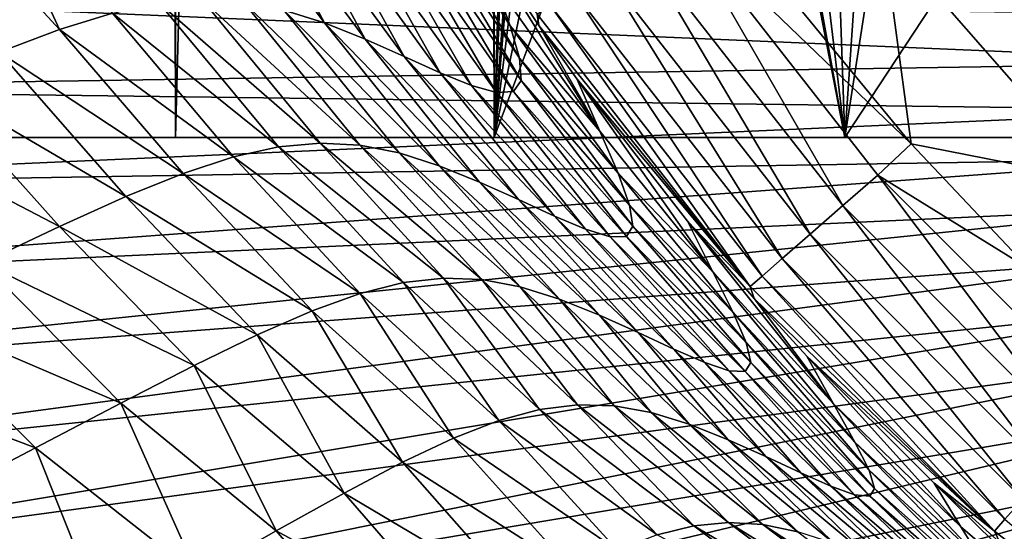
# Model space of a CAD drawing. Header units: metres. Extents: x -106 to 264, y -111 to 81.
# Tile 403 of 549: x 186.96 to 191.43, y 26.81 to 29.14. Entities that reach past the tile are written whole.
import ezdxf

# ---------------------------------------------------------------- set-up
doc = ezdxf.new("R2010")
doc.units = ezdxf.units.M
doc.layers.add('solid_20422013', color=7, linetype='CONTINUOUS')

msp = doc.modelspace()

# ---------------------------------------------------------------- linework, layer by layer
at = {"layer": 'solid_20422013'}
for points in [[(186.306625, 80.599998, -10.073905), (187.568237, 80.599998, -11.595023), (186.383133, 28.6, -10.176958)], [(187.637299, 80.599998, 11.668878), (186.374359, 80.599998, 10.165876), (186.382919, 28.6, 10.176676)], [(187.637299, 80.599998, 11.668878), (186.382919, 28.6, 10.176676), (187.667664, 28.6, 11.699088)], [(187.568237, 80.599998, -11.595023), (187.667862, 28.6, -11.699291), (186.383133, 28.6, -10.176958)], [(187.568237, 80.599998, -11.595023), (188.995987, 80.599998, -12.957083), (187.667862, 28.6, -11.699291)], [(189.061157, 80.599998, 13.012347), (187.637299, 80.599998, 11.668878), (187.667664, 28.6, 11.699088)], [(189.061157, 80.599998, 13.012347), (187.667664, 28.6, 11.699088), (189.11499, 28.6, 13.058065)], [(188.995987, 80.599998, -12.957083), (189.115143, 28.6, -13.058193), (187.667862, 28.6, -11.699291)], [(188.995987, 80.599998, -12.957083), (190.593018, 80.599998, -14.15769), (189.115143, 28.6, -13.058193)], [(189.061157, 80.599998, 13.012347), (189.11499, 28.6, 13.058065), (189.380585, 36.841465, 13.275089)], [(190.593018, 80.599998, -14.15769), (189.700378, 36.801403, -13.524714), (189.115143, 28.6, -13.058193)], [(189.11499, 28.6, 13.058065), (189.407333, 35.685215, 13.296447), (189.380585, 36.841465, 13.275089)], [(189.700378, 36.801403, -13.524714), (189.726746, 35.742134, -13.544753), (189.115143, 28.6, -13.058193)], [(189.726746, 35.742134, -13.544753), (189.869934, 34.686211, -13.652166), (189.115143, 28.6, -13.058193)], [(189.11499, 28.6, 13.058065), (189.556061, 34.529442, 13.413577), (189.407333, 35.685215, 13.296447)], [(189.869934, 34.686211, -13.652166), (190.149704, 33.607483, -13.855389), (189.115143, 28.6, -13.058193)], [(189.11499, 28.6, 13.058065), (190.706421, 28.6, 14.232347), (189.556061, 34.529442, 13.413577)], [(190.706421, 28.6, 14.232347), (189.845276, 33.354935, 13.633835), (189.556061, 34.529442, 13.413577)], [(190.149704, 33.607483, -13.855389), (190.571259, 32.499893, -14.145628), (189.115143, 28.6, -13.058193)], [(190.706421, 28.6, 14.232347), (190.281693, 32.154881, 13.948278), (189.845276, 33.354935, 13.633835)], [(190.571259, 32.499893, -14.145628), (190.706512, 28.6, -14.232408), (189.115143, 28.6, -13.058193)], [(190.571259, 32.499893, -14.145628), (191.144852, 31.421898, -14.511593), (190.706512, 28.6, -14.232408)], [(190.706421, 28.6, 14.232347), (190.870056, 30.992664, 14.340294), (190.281693, 32.154881, 13.948278)], [(191.144852, 31.421898, -14.511593), (191.881363, 30.387123, -14.936119), (190.706512, 28.6, -14.232408)], [(190.706421, 28.6, 14.232347), (192.450455, 28.6, 15.231689), (190.870056, 30.992664, 14.340294)], [(192.450455, 28.6, 15.231689), (191.620209, 29.883272, 14.791183), (190.870056, 30.992664, 14.340294)], [(191.881363, 30.387123, -14.936119), (192.450455, 28.6, -15.231689), (190.706512, 28.6, -14.232408)], [(189.187759, 29.107908, 45.907169), (188.734451, 29.810751, 46.083523), (188.681458, 30.00547, 38.723183)], [(189.118439, 29.302065, 38.631481), (189.187759, 29.107908, 45.907169), (188.681458, 30.00547, 38.723183)], [(191.620209, 29.883272, 14.791183), (191.862778, 28.403851, 30), (190.879333, 29.526339, 30)], [(187.141785, 29.090586, 119.585823), (186.532837, 29.750242, 120.375961), (186.797287, 29.833273, 117.113174)], [(187.381348, 29.164368, 116.344765), (187.141785, 29.090586, 119.585823), (186.797287, 29.833273, 117.113174)], [(188.344833, 29.120258, 96.950996), (187.818558, 29.823208, 97.544449), (188.007751, 29.75219, 92.954872)], [(188.344833, 29.120258, 96.950996), (188.159332, 29.179195, 101.271507), (187.818558, 29.823208, 97.544449)], [(189.230026, 28.959896, 52.834194), (188.76239, 29.662535, 53.088894), (188.734451, 29.810751, 46.083523)], [(189.187759, 29.107908, 45.907169), (189.230026, 28.959896, 52.834194), (188.734451, 29.810751, 46.083523)], [(187.141785, 29.090586, 119.585823), (186.868088, 28.987528, 122.631187), (186.532837, 29.750242, 120.375961)], [(188.529572, 29.046442, 92.395325), (188.007751, 29.75219, 92.954872), (188.189407, 29.674894, 88.120956)], [(188.529572, 29.046442, 92.395325), (188.344833, 29.120258, 96.950996), (188.007751, 29.75219, 92.954872)], [(188.706833, 28.967859, 87.593811), (188.189407, 29.674894, 88.120956), (188.357269, 29.60181, 83.030975)], [(188.706833, 28.967859, 87.593811), (188.529572, 29.046442, 92.395325), (188.189407, 29.674894, 88.120956)], [(189.237457, 28.859713, 59.420055), (188.757309, 29.562729, 59.744148), (188.76239, 29.662535, 53.088894)], [(189.230026, 28.959896, 52.834194), (189.237457, 28.859713, 59.420055), (188.76239, 29.662535, 53.088894)], [(188.869873, 28.894623, 82.535789), (188.357269, 29.60181, 83.030975), (188.504898, 29.543461, 77.67054)], [(188.869873, 28.894623, 82.535789), (188.706833, 28.967859, 87.593811), (188.357269, 29.60181, 83.030975)], [(189.948029, 29.592413, 30.021608), (190.697906, 28.290747, 30.091648), (189.772919, 29.473866, 30.091648)], [(189.948029, 29.592413, 30.021608), (190.8573, 28.429684, 30.021608), (190.697906, 28.290747, 30.091648)], [(191.008575, 28.571726, 30), (190.8573, 28.429684, 30.021608), (189.948029, 29.592413, 30.021608)], [(190.506653, 29.179621, 30), (191.008575, 28.571726, 30), (189.948029, 29.592413, 30.021608)], [(189.202713, 28.809301, 65.669044), (188.711761, 29.513428, 66.049919), (188.757309, 29.562729, 59.744148)], [(189.237457, 28.859713, 59.420055), (189.202713, 28.809301, 65.669044), (188.757309, 29.562729, 59.744148)], [(189.011749, 28.836908, 77.208046), (188.504898, 29.543461, 77.67054), (188.625397, 29.510458, 72.01786)], [(189.011749, 28.836908, 77.208046), (188.869873, 28.894623, 82.535789), (188.504898, 29.543461, 77.67054)], [(189.125153, 28.805027, 71.592155), (188.625397, 29.510458, 72.01786), (188.711761, 29.513428, 66.049919)], [(189.125153, 28.805027, 71.592155), (189.011749, 28.836908, 77.208046), (188.625397, 29.510458, 72.01786)], [(189.202713, 28.809301, 65.669044), (189.125153, 28.805027, 71.592155), (188.711761, 29.513428, 66.049919)], [(189.594711, 28.628544, 38.667168), (189.118439, 29.302065, 38.631481), (189.029221, 29.542974, 30.992407)], [(189.594711, 28.628544, 38.667168), (189.029221, 29.542974, 30.992407), (189.317474, 29.109617, 30.992311)], [(189.310196, 29.160839, 30.785961), (189.317474, 29.109617, 30.992311), (189.029221, 29.542974, 30.992407)], [(190.879333, 29.526339, 30), (191.008575, 28.571726, 30), (190.506653, 29.179621, 30)], [(190.879333, 29.526339, 30), (191.862778, 28.403851, 30), (191.008575, 28.571726, 30)], [(189.772919, 29.473866, 30.091648), (190.54866, 28.160734, 30.212364), (189.608963, 29.362951, 30.212364)], [(189.772919, 29.473866, 30.091648), (190.697906, 28.290747, 30.091648), (190.54866, 28.160734, 30.212364)], [(189.608963, 29.362951, 30.212364), (190.422882, 28.05114, 30.377939), (189.470779, 29.269451, 30.377939)], [(189.608963, 29.362951, 30.212364), (190.54866, 28.160734, 30.212364), (190.422882, 28.05114, 30.377939)], [(189.594711, 28.628544, 38.667168), (189.187759, 29.107908, 45.907169), (189.118439, 29.302065, 38.631481)], [(192.591644, 28.940317, 206.171844), (185.246307, 29.255548, 203.54216), (184.884842, 28.821051, 204.749023)], [(192.591644, 28.940317, 206.171844), (192.810745, 29.150368, 205.588409), (185.246307, 29.255548, 203.54216)], [(189.470779, 29.269451, 30.377939), (190.330719, 27.970869, 30.574986), (189.369537, 29.200972, 30.574986)], [(189.470779, 29.269451, 30.377939), (190.422882, 28.05114, 30.377939), (190.330719, 27.970869, 30.574986)], [(188.136215, 28.557726, 113.069839), (187.381348, 29.164368, 116.344765), (187.595215, 29.209002, 112.898285)], [(188.324829, 28.575132, 109.436058), (187.595215, 29.209002, 112.898285), (187.791168, 29.225452, 109.240257)], [(188.324829, 28.575132, 109.436058), (188.136215, 28.557726, 113.069839), (187.595215, 29.209002, 112.898285)], [(188.504623, 28.565496, 105.583008), (187.791168, 29.225452, 109.240257), (187.9767, 29.215069, 105.366173)], [(188.504623, 28.565496, 105.583008), (188.324829, 28.575132, 109.436058), (187.791168, 29.225452, 109.240257)], [(188.682877, 28.530239, 101.503517), (187.9767, 29.215069, 105.366173), (188.159332, 29.179195, 101.271507)], [(188.682877, 28.530239, 101.503517), (188.504623, 28.565496, 105.583008), (187.9767, 29.215069, 105.366173)], [(189.369537, 29.200972, 30.574986), (190.276703, 27.923822, 30.785961), (189.310196, 29.160839, 30.785961)], [(189.369537, 29.200972, 30.574986), (190.330719, 27.970869, 30.574986), (190.276703, 27.923822, 30.785961)], [(187.931427, 28.511858, 116.491554), (187.141785, 29.090586, 119.585823), (187.381348, 29.164368, 116.344765)], [(188.136215, 28.557726, 113.069839), (187.931427, 28.511858, 116.491554), (187.381348, 29.164368, 116.344765)], [(188.865463, 28.471645, 97.190094), (188.159332, 29.179195, 101.271507), (188.344833, 29.120258, 96.950996)], [(188.865463, 28.471645, 97.190094), (188.682877, 28.530239, 101.503517), (188.159332, 29.179195, 101.271507)], [(189.310196, 29.160839, 30.785961), (190.276703, 27.923822, 30.785961), (189.317474, 29.109617, 30.992311)], [(189.048782, 28.397585, 92.633278), (188.344833, 29.120258, 96.950996), (188.529572, 29.046442, 92.395325)], [(189.048782, 28.397585, 92.633278), (188.865463, 28.471645, 97.190094), (188.344833, 29.120258, 96.950996)], [(189.676987, 28.437557, 45.973595), (189.230026, 28.959896, 52.834194), (189.187759, 29.107908, 45.907169)], [(189.594711, 28.628544, 38.667168), (189.676987, 28.437557, 45.973595), (189.187759, 29.107908, 45.907169)], [(189.490738, 28.865969, 30.992188), (189.594711, 28.628544, 38.667168), (189.317474, 29.109617, 30.992311)], [(190.276703, 27.923822, 30.785961), (189.490738, 28.865969, 30.992188), (189.317474, 29.109617, 30.992311)], [(187.702866, 28.436527, 119.709816), (186.868088, 28.987528, 122.631187), (187.141785, 29.090586, 119.585823)], [(187.931427, 28.511858, 116.491554), (187.702866, 28.436527, 119.709816), (187.141785, 29.090586, 119.585823)], [(189.225464, 28.31814, 87.822823), (188.529572, 29.046442, 92.395325), (188.706833, 28.967859, 87.593811)], [(189.225464, 28.31814, 87.822823), (189.048782, 28.397585, 92.633278), (188.529572, 29.046442, 92.395325)], [(187.442337, 28.331461, 122.735748), (186.551773, 28.855177, 125.491051), (186.868088, 28.987528, 122.631187)], [(187.702866, 28.436527, 119.709816), (187.442337, 28.331461, 122.735748), (186.868088, 28.987528, 122.631187)], [(189.388168, 28.243404, 82.748489), (188.706833, 28.967859, 87.593811), (188.869873, 28.894623, 82.535789)], [(189.388168, 28.243404, 82.748489), (189.225464, 28.31814, 87.822823), (188.706833, 28.967859, 87.593811)], [(192.425934, 28.72473, 206.77066), (192.591644, 28.940317, 206.171844), (184.884842, 28.821051, 204.749023)], [(189.729691, 28.293098, 52.926064), (189.237457, 28.859713, 59.420055), (189.230026, 28.959896, 52.834194)], [(189.676987, 28.437557, 45.973595), (189.729691, 28.293098, 52.926064), (189.230026, 28.959896, 52.834194)], [(189.529343, 28.183546, 77.398392), (188.869873, 28.894623, 82.535789), (189.011749, 28.836908, 77.208046)], [(189.529343, 28.183546, 77.398392), (189.388168, 28.243404, 82.748489), (188.869873, 28.894623, 82.535789)], [(187.141586, 28.196472, 125.58075), (186.184357, 28.693521, 128.175613), (186.551773, 28.855177, 125.491051)], [(187.442337, 28.331461, 122.735748), (187.141586, 28.196472, 125.58075), (186.551773, 28.855177, 125.491051)], [(189.641113, 28.148926, 71.756836), (189.011749, 28.836908, 77.208046), (189.125153, 28.805027, 71.592155)], [(189.641113, 28.148926, 71.756836), (189.529343, 28.183546, 77.398392), (189.011749, 28.836908, 77.208046)], [(189.74498, 28.196661, 59.534672), (189.202713, 28.809301, 65.669044), (189.237457, 28.859713, 59.420055)], [(189.729691, 28.293098, 52.926064), (189.74498, 28.196661, 59.534672), (189.237457, 28.859713, 59.420055)], [(190.107788, 27.989973, 38.716686), (189.594711, 28.628544, 38.667168), (189.490738, 28.865969, 30.992188)], [(190.107788, 27.989973, 38.716686), (189.490738, 28.865969, 30.992188), (189.992493, 28.220432, 30.991707)], [(190.276703, 27.923822, 30.785961), (189.992493, 28.220432, 30.991707), (189.490738, 28.865969, 30.992188)], [(192.425934, 28.72473, 206.77066), (184.884842, 28.821051, 204.749023), (184.634689, 28.377655, 205.980591)], [(189.715515, 28.149935, 65.80761), (189.125153, 28.805027, 71.592155), (189.202713, 28.809301, 65.669044)], [(189.715515, 28.149935, 65.80761), (189.641113, 28.148926, 71.756836), (189.125153, 28.805027, 71.592155)], [(189.74498, 28.196661, 59.534672), (189.715515, 28.149935, 65.80761), (189.202713, 28.809301, 65.669044)], [(192.314774, 28.505156, 207.380554), (192.425934, 28.72473, 206.77066), (184.634689, 28.377655, 205.980591)], [(187.141586, 28.196472, 125.58075), (186.792404, 28.031363, 128.256241), (186.184357, 28.693521, 128.175613)], [(190.107788, 27.989973, 38.716686), (189.676987, 28.437557, 45.973595), (189.594711, 28.628544, 38.667168)], [(183.030014, 28.6, 0.994345), (192.450455, 28.6, 15.231689), (183.259476, 28.6, 2.95477)], [(183.030045, 28.6, -0.994871), (192.450455, 28.6, 15.231689), (183.030014, 28.6, 0.994345)], [(183.259567, 28.6, -2.955278), (192.450455, 28.6, 15.231689), (183.030045, 28.6, -0.994871)], [(183.259476, 28.6, 2.95477), (192.450455, 28.6, 15.231689), (183.719681, 28.6, 4.890322)], [(183.719833, 28.6, -4.890793), (192.450455, 28.6, 15.231689), (183.259567, 28.6, -2.955278)], [(183.719681, 28.6, 4.890322), (192.450455, 28.6, 15.231689), (184.396591, 28.6, 6.74657)], [(184.396774, 28.6, -6.74699), (192.450455, 28.6, 15.231689), (183.719833, 28.6, -4.890793)], [(184.396591, 28.6, 6.74657), (192.450455, 28.6, 15.231689), (185.292847, 28.6, 8.523974)], [(185.293045, 28.6, -8.524329), (192.450455, 28.6, 15.231689), (184.396774, 28.6, -6.74699)], [(185.292847, 28.6, 8.523974), (192.450455, 28.6, 15.231689), (186.382919, 28.6, 10.176676)], [(186.383133, 28.6, -10.176958), (192.450455, 28.6, 15.231689), (185.293045, 28.6, -8.524329)], [(186.382919, 28.6, 10.176676), (192.450455, 28.6, 15.231689), (187.667664, 28.6, 11.699088)], [(187.667862, 28.6, -11.699291), (192.450455, 28.6, 15.231689), (186.383133, 28.6, -10.176958)], [(187.667664, 28.6, 11.699088), (192.450455, 28.6, 15.231689), (189.11499, 28.6, 13.058065)], [(189.115143, 28.6, -13.058193), (192.450455, 28.6, 15.231689), (187.667862, 28.6, -11.699291)], [(188.885132, 27.961721, 109.726105), (188.136215, 28.557726, 113.069839), (188.324829, 28.575132, 109.436058)], [(189.05925, 27.954952, 105.892578), (188.324829, 28.575132, 109.436058), (188.504623, 28.565496, 105.583008)], [(189.05925, 27.954952, 105.892578), (188.885132, 27.961721, 109.726105), (188.324829, 28.575132, 109.436058)], [(189.232819, 27.922398, 101.826538), (188.504623, 28.565496, 105.583008), (188.682877, 28.530239, 101.503517)], [(189.232819, 27.922398, 101.826538), (189.05925, 27.954952, 105.892578), (188.504623, 28.565496, 105.583008)], [(189.11499, 28.6, 13.058065), (192.450455, 28.6, 15.231689), (190.706421, 28.6, 14.232347)], [(190.706512, 28.6, -14.232408), (192.450455, 28.6, 15.231689), (189.115143, 28.6, -13.058193)], [(192.450455, 28.6, -15.231689), (192.450455, 28.6, 15.231689), (190.706512, 28.6, -14.232408)], [(191.008575, 28.571726, 30), (191.543777, 28.003201, 30), (190.8573, 28.429684, 30.021608)], [(191.862778, 28.403851, 30), (191.543777, 28.003201, 30), (191.008575, 28.571726, 30)], [(188.703354, 27.941214, 113.337029), (187.931427, 28.511858, 116.491554), (188.136215, 28.557726, 113.069839)], [(188.885132, 27.961721, 109.726105), (188.703354, 27.941214, 113.337029), (188.136215, 28.557726, 113.069839)], [(189.411789, 27.866175, 97.518074), (188.682877, 28.530239, 101.503517), (188.865463, 28.471645, 97.190094)], [(189.411789, 27.866175, 97.518074), (189.232819, 27.922398, 101.826538), (188.682877, 28.530239, 101.503517)], [(192.314774, 28.505156, 207.380554), (184.634689, 28.377655, 205.980591), (184.497665, 27.928629, 207.227814)], [(192.259003, 28.283182, 207.997101), (192.314774, 28.505156, 207.380554), (184.497665, 27.928629, 207.227814)], [(188.506821, 27.891953, 116.735291), (187.702866, 28.436527, 119.709816), (187.931427, 28.511858, 116.491554)], [(188.703354, 27.941214, 113.337029), (188.506821, 27.891953, 116.735291), (187.931427, 28.511858, 116.491554)], [(188.288071, 27.812916, 119.931931), (187.442337, 28.331461, 122.735748), (187.702866, 28.436527, 119.709816)], [(188.506821, 27.891953, 116.735291), (188.288071, 27.812916, 119.931931), (187.702866, 28.436527, 119.709816)], [(189.592972, 27.793633, 92.957268), (188.865463, 28.471645, 97.190094), (189.048782, 28.397585, 92.633278)], [(189.592972, 27.793633, 92.957268), (189.411789, 27.866175, 97.518074), (188.865463, 28.471645, 97.190094)], [(190.199463, 27.805954, 46.066654), (189.729691, 28.293098, 52.926064), (189.676987, 28.437557, 45.973595)], [(190.107788, 27.989973, 38.716686), (190.199463, 27.805954, 46.066654), (189.676987, 28.437557, 45.973595)], [(189.768494, 27.714724, 88.134232), (189.048782, 28.397585, 92.633278), (189.225464, 28.31814, 87.822823)], [(189.768494, 27.714724, 88.134232), (189.592972, 27.793633, 92.957268), (189.048782, 28.397585, 92.633278)], [(190.8573, 28.429684, 30.021608), (191.758759, 27.228304, 30.091648), (190.697906, 28.290747, 30.091648)], [(190.8573, 28.429684, 30.021608), (191.899979, 27.385693, 30.021608), (191.758759, 27.228304, 30.091648)], [(191.543777, 28.003201, 30), (191.899979, 27.385693, 30.021608), (190.8573, 28.429684, 30.021608)], [(188.039215, 27.703701, 122.939499), (187.141586, 28.196472, 125.58075), (187.442337, 28.331461, 122.735748)], [(188.288071, 27.812916, 119.931931), (188.039215, 27.703701, 122.939499), (187.442337, 28.331461, 122.735748)], [(189.930511, 27.639423, 83.039063), (189.225464, 28.31814, 87.822823), (189.388168, 28.243404, 82.748489)], [(189.930511, 27.639423, 83.039063), (189.768494, 27.714724, 88.134232), (189.225464, 28.31814, 87.822823)], [(192.259003, 28.283182, 207.997101), (184.497665, 27.928629, 207.227814), (184.474792, 27.477276, 208.481491)], [(192.259003, 28.060406, 208.615891), (192.259003, 28.283182, 207.997101), (184.474792, 27.477276, 208.481491)], [(190.259537, 27.668268, 53.056034), (189.74498, 28.196661, 59.534672), (189.729691, 28.293098, 52.926064)], [(190.199463, 27.805954, 46.066654), (190.259537, 27.668268, 53.056034), (189.729691, 28.293098, 52.926064)], [(190.697906, 28.290747, 30.091648), (191.626541, 27.081009, 30.212364), (190.54866, 28.160734, 30.212364)], [(190.697906, 28.290747, 30.091648), (191.758759, 27.228304, 30.091648), (191.626541, 27.081009, 30.212364)], [(190.07103, 27.577803, 77.661026), (189.388168, 28.243404, 82.748489), (189.529343, 28.183546, 77.398392)], [(190.07103, 27.577803, 77.661026), (189.930511, 27.639423, 83.039063), (189.388168, 28.243404, 82.748489)], [(190.655075, 27.389851, 38.714874), (190.107788, 27.989973, 38.716686), (189.992493, 28.220432, 30.991707)], [(190.655075, 27.389851, 38.714874), (189.992493, 28.220432, 30.991707), (190.294525, 27.868845, 30.991417)], [(190.276703, 27.923822, 30.785961), (190.294525, 27.868845, 30.991417), (189.992493, 28.220432, 30.991707)], [(187.752258, 27.563944, 125.770622), (186.792404, 28.031363, 128.256241), (187.141586, 28.196472, 125.58075)], [(188.039215, 27.703701, 122.939499), (187.752258, 27.563944, 125.770622), (187.141586, 28.196472, 125.58075)], [(190.181686, 27.54018, 71.987068), (189.529343, 28.183546, 77.398392), (189.641113, 28.148926, 71.756836)], [(190.181686, 27.54018, 71.987068), (190.07103, 27.577803, 77.661026), (189.529343, 28.183546, 77.398392)], [(190.280197, 27.578142, 59.697674), (189.715515, 28.149935, 65.80761), (189.74498, 28.196661, 59.534672)], [(190.259537, 27.668268, 53.056034), (190.280197, 27.578142, 59.697674), (189.74498, 28.196661, 59.534672)], [(190.254105, 27.536921, 66.003754), (189.641113, 28.148926, 71.756836), (189.715515, 28.149935, 65.80761)], [(190.254105, 27.536921, 66.003754), (190.181686, 27.54018, 71.987068), (189.641113, 28.148926, 71.756836)], [(190.280197, 27.578142, 59.697674), (190.254105, 27.536921, 66.003754), (189.715515, 28.149935, 65.80761)], [(190.54866, 28.160734, 30.212364), (191.515091, 26.956852, 30.377939), (190.422882, 28.05114, 30.377939)], [(190.54866, 28.160734, 30.212364), (191.626541, 27.081009, 30.212364), (191.515091, 26.956852, 30.377939)], [(192.259003, 28.060406, 208.615891), (184.474792, 27.477276, 208.481491), (184.566238, 27.02692, 209.732407)], [(192.314774, 27.838432, 209.232452), (192.259003, 28.060406, 208.615891), (184.566238, 27.02692, 209.732407)], [(187.419312, 27.39328, 128.438019), (186.387161, 27.83585, 130.775467), (186.792404, 28.031363, 128.256241)], [(187.752258, 27.563944, 125.770622), (187.419312, 27.39328, 128.438019), (186.792404, 28.031363, 128.256241)], [(190.422882, 28.05114, 30.377939), (191.433441, 26.865908, 30.574986), (190.330719, 27.970869, 30.574986)], [(190.422882, 28.05114, 30.377939), (191.515091, 26.956852, 30.377939), (191.433441, 26.865908, 30.574986)], [(190.752274, 27.216822, 46.061981), (190.199463, 27.805954, 46.066654), (190.107788, 27.989973, 38.716686)], [(190.655075, 27.389851, 38.714874), (190.752274, 27.216822, 46.061981), (190.107788, 27.989973, 38.716686)], [(189.1353, 27.314447, 116.619141), (188.506821, 27.891953, 116.735291), (188.703354, 27.941214, 113.337029)], [(189.320374, 27.364697, 113.244499), (188.703354, 27.941214, 113.337029), (188.885132, 27.961721, 109.726105)], [(189.320374, 27.364697, 113.244499), (189.1353, 27.314447, 116.619141), (188.703354, 27.941214, 113.337029)], [(189.492874, 27.386541, 109.65876), (188.885132, 27.961721, 109.726105), (189.05925, 27.954952, 105.892578)], [(189.492874, 27.386541, 109.65876), (189.320374, 27.364697, 113.244499), (188.885132, 27.961721, 109.726105)], [(189.6595, 27.381493, 105.849495), (189.05925, 27.954952, 105.892578), (189.232819, 27.922398, 101.826538)], [(189.6595, 27.381493, 105.849495), (189.492874, 27.386541, 109.65876), (189.05925, 27.954952, 105.892578)], [(190.330719, 27.970869, 30.574986), (191.38559, 26.812603, 30.785961), (190.276703, 27.923822, 30.785961)], [(190.330719, 27.970869, 30.574986), (191.433441, 26.865908, 30.574986), (191.38559, 26.812603, 30.785961)], [(189.826889, 27.351067, 101.804306), (189.232819, 27.922398, 101.826538), (189.411789, 27.866175, 97.518074)], [(189.826889, 27.351067, 101.804306), (189.6595, 27.381493, 105.849495), (189.232819, 27.922398, 101.826538)], [(190.276703, 27.923822, 30.785961), (191.38559, 26.812603, 30.785961), (190.294525, 27.868845, 30.991417)], [(188.93071, 27.234701, 119.795586), (188.288071, 27.812916, 119.931931), (188.506821, 27.891953, 116.735291)], [(189.1353, 27.314447, 116.619141), (188.93071, 27.234701, 119.795586), (188.506821, 27.891953, 116.735291)], [(190.00061, 27.297369, 97.511009), (189.411789, 27.866175, 97.518074), (189.592972, 27.793633, 92.957268)], [(190.00061, 27.297369, 97.511009), (189.826889, 27.351067, 101.804306), (189.411789, 27.866175, 97.518074)], [(190.533722, 27.607489, 30.991224), (190.655075, 27.389851, 38.714874), (190.294525, 27.868845, 30.991417)], [(191.38559, 26.812603, 30.785961), (190.533722, 27.607489, 30.991224), (190.294525, 27.868845, 30.991417)], [(192.314774, 27.838432, 209.232452), (184.566238, 27.02692, 209.732407), (184.771317, 26.580879, 210.971329)], [(192.425934, 27.61886, 209.842331), (192.314774, 27.838432, 209.232452), (184.771317, 26.580879, 210.971329)], [(187.033142, 27.191212, 130.956146), (185.919037, 27.609543, 133.153915), (186.387161, 27.83585, 130.775467)], [(187.419312, 27.39328, 128.438019), (187.033142, 27.191212, 130.956146), (186.387161, 27.83585, 130.775467)], [(188.699188, 27.124907, 122.787369), (188.039215, 27.703701, 122.939499), (188.288071, 27.812916, 119.931931)], [(188.93071, 27.234701, 119.795586), (188.699188, 27.124907, 122.787369), (188.288071, 27.812916, 119.931931)], [(190.817062, 27.088665, 53.046589), (190.259537, 27.668268, 53.056034), (190.199463, 27.805954, 46.066654)], [(190.752274, 27.216822, 46.061981), (190.817062, 27.088665, 53.046589), (190.199463, 27.805954, 46.066654)], [(190.17717, 27.227453, 92.959282), (189.592972, 27.793633, 92.957268), (189.768494, 27.714724, 88.134232)], [(190.17717, 27.227453, 92.959282), (190.00061, 27.297369, 97.511009), (189.592972, 27.793633, 92.957268)], [(190.348572, 27.150835, 88.139732), (189.768494, 27.714724, 88.134232), (189.930511, 27.639423, 83.039063)], [(190.348572, 27.150835, 88.139732), (190.17717, 27.227453, 92.959282), (189.768494, 27.714724, 88.134232)], [(188.433273, 26.984554, 125.60807), (187.752258, 27.563944, 125.770622), (188.039215, 27.703701, 122.939499)], [(188.699188, 27.124907, 122.787369), (188.433273, 26.984554, 125.60807), (188.039215, 27.703701, 122.939499)], [(190.50679, 27.077049, 83.042969), (189.930511, 27.639423, 83.039063), (190.07103, 27.577803, 77.661026)], [(190.50679, 27.077049, 83.042969), (190.348572, 27.150835, 88.139732), (189.930511, 27.639423, 83.039063)], [(190.841843, 27.006222, 59.684101), (190.280197, 27.578142, 59.697674), (190.259537, 27.668268, 53.056034)], [(190.817062, 27.088665, 53.046589), (190.841843, 27.006222, 59.684101), (190.259537, 27.668268, 53.056034)], [(192.425934, 27.61886, 209.842331), (184.771317, 26.580879, 210.971329), (185.088531, 26.142435, 212.189163)], [(192.591644, 27.403271, 210.441147), (192.425934, 27.61886, 209.842331), (185.088531, 26.142435, 212.189163)], [(187.033142, 27.191212, 130.956146), (186.587189, 26.957127, 133.340988), (185.919037, 27.609543, 133.153915)], [(191.23317, 26.832325, 38.549274), (190.655075, 27.389851, 38.714874), (190.533722, 27.607489, 30.991224)], [(191.23317, 26.832325, 38.549274), (190.533722, 27.607489, 30.991224), (191.111816, 27.030716, 30.99095)], [(191.38559, 26.812603, 30.785961), (191.111816, 27.030716, 30.99095), (190.533722, 27.607489, 30.991224)], [(188.12558, 26.813129, 128.271347), (187.419312, 27.39328, 128.438019), (187.752258, 27.563944, 125.770622)], [(188.433273, 26.984554, 125.60807), (188.12558, 26.813129, 128.271347), (187.752258, 27.563944, 125.770622)], [(190.643677, 27.015745, 77.659363), (190.07103, 27.577803, 77.661026), (190.181686, 27.54018, 71.987068)], [(190.643677, 27.015745, 77.659363), (190.50679, 27.077049, 83.042969), (190.07103, 27.577803, 77.661026)], [(190.750763, 26.976873, 71.978638), (190.181686, 27.54018, 71.987068), (190.254105, 27.536921, 66.003754)], [(190.750763, 26.976873, 71.978638), (190.643677, 27.015745, 77.659363), (190.181686, 27.54018, 71.987068)], [(190.81955, 26.97044, 65.990387), (190.254105, 27.536921, 66.003754), (190.280197, 27.578142, 59.697674)], [(190.81955, 26.97044, 65.990387), (190.750763, 26.976873, 71.978638), (190.254105, 27.536921, 66.003754)], [(190.841843, 27.006222, 59.684101), (190.81955, 26.97044, 65.990387), (190.280197, 27.578142, 59.697674)], [(192.591644, 27.403271, 210.441147), (185.088531, 26.142435, 212.189163), (185.515549, 25.714817, 213.376907)], [(192.810745, 27.19322, 211.024597), (192.591644, 27.403271, 210.441147), (185.515549, 25.714817, 213.376907)], [(187.769363, 26.609961, 130.792099), (187.033142, 27.191212, 130.956146), (187.419312, 27.39328, 128.438019)], [(188.12558, 26.813129, 128.271347), (187.769363, 26.609961, 130.792099), (187.419312, 27.39328, 128.438019)], [(189.85495, 26.795008, 115.363655), (189.1353, 27.314447, 116.619141), (189.320374, 27.364697, 113.244499)], [(190.020905, 26.836594, 112.016869), (189.320374, 27.364697, 113.244499), (189.492874, 27.386541, 109.65876)], [(190.020905, 26.836594, 112.016869), (189.85495, 26.795008, 115.363655), (189.320374, 27.364697, 113.244499)], [(190.178696, 26.851892, 108.464935), (189.492874, 27.386541, 109.65876), (189.6595, 27.381493, 105.849495)], [(190.178696, 26.851892, 108.464935), (190.020905, 26.836594, 112.016869), (189.492874, 27.386541, 109.65876)], [(190.334076, 26.842337, 104.694016), (189.6595, 27.381493, 105.849495), (189.826889, 27.351067, 101.804306)], [(190.334076, 26.842337, 104.694016), (190.178696, 26.851892, 108.464935), (189.6595, 27.381493, 105.849495)], [(191.331253, 26.674793, 45.745674), (190.752274, 27.216822, 46.061981), (190.655075, 27.389851, 38.714874)], [(191.23317, 26.832325, 38.549274), (191.331253, 26.674793, 45.745674), (190.655075, 27.389851, 38.714874)], [(189.674957, 26.725859, 118.519089), (188.93071, 27.234701, 119.795586), (189.1353, 27.314447, 116.619141)], [(189.85495, 26.795008, 115.363655), (189.674957, 26.725859, 118.519089), (189.1353, 27.314447, 116.619141)], [(190.492828, 26.809361, 100.690247), (189.826889, 27.351067, 101.804306), (190.00061, 27.297369, 97.511009)], [(190.492828, 26.809361, 100.690247), (190.334076, 26.842337, 104.694016), (189.826889, 27.351067, 101.804306)], [(190.658325, 26.755644, 96.440765), (190.00061, 27.297369, 97.511009), (190.17717, 27.227453, 92.959282)], [(190.658325, 26.755644, 96.440765), (190.492828, 26.809361, 100.690247), (190.00061, 27.297369, 97.511009)], [(189.474579, 26.628424, 121.496758), (188.699188, 27.124907, 122.787369), (188.93071, 27.234701, 119.795586)], [(189.674957, 26.725859, 118.519089), (189.474579, 26.628424, 121.496758), (188.93071, 27.234701, 119.795586)], [(190.825134, 26.688536, 91.936378), (190.17717, 27.227453, 92.959282), (190.348572, 27.150835, 88.139732)], [(190.825134, 26.688536, 91.936378), (190.658325, 26.755644, 96.440765), (190.17717, 27.227453, 92.959282)], [(192.810745, 27.19322, 211.024597), (185.515549, 25.714817, 213.376907), (186.049225, 25.301174, 214.525848)], [(193.081635, 26.990219, 211.58844), (192.810745, 27.19322, 211.024597), (186.049225, 25.301174, 214.525848)], [(187.35849, 26.37425, 133.186356), (186.587189, 26.957127, 133.340988), (187.033142, 27.191212, 130.956146)], [(187.769363, 26.609961, 130.792099), (187.35849, 26.37425, 133.186356), (187.033142, 27.191212, 130.956146)], [(191.398468, 26.558346, 52.592743), (190.817062, 27.088665, 53.046589), (190.752274, 27.216822, 46.061981)], [(191.331253, 26.674793, 45.745674), (191.398468, 26.558346, 52.592743), (190.752274, 27.216822, 46.061981)], [(190.985733, 26.616467, 87.168732), (190.348572, 27.150835, 88.139732), (190.50679, 27.077049, 83.042969)], [(190.985733, 26.616467, 87.168732), (190.825134, 26.688536, 91.936378), (190.348572, 27.150835, 88.139732)], [(189.247406, 26.5021, 124.310219), (188.433273, 26.984554, 125.60807), (188.699188, 27.124907, 122.787369)], [(189.474579, 26.628424, 121.496758), (189.247406, 26.5021, 124.310219), (188.699188, 27.124907, 122.787369)], [(191.132599, 26.547871, 82.129486), (190.50679, 27.077049, 83.042969), (190.643677, 27.015745, 77.659363)], [(191.132599, 26.547871, 82.129486), (190.985733, 26.616467, 87.168732), (190.50679, 27.077049, 83.042969)], [(191.42804, 26.48333, 59.106983), (190.841843, 27.006222, 59.684101), (190.817062, 27.088665, 53.046589)], [(191.398468, 26.558346, 52.592743), (191.42804, 26.48333, 59.106983), (190.817062, 27.088665, 53.046589)], [(191.258118, 26.491364, 76.810768), (190.643677, 27.015745, 77.659363), (190.750763, 26.976873, 71.978638)], [(191.258118, 26.491364, 76.810768), (191.132599, 26.547871, 82.129486), (190.643677, 27.015745, 77.659363)], [(191.413483, 26.450317, 65.306725), (190.81955, 26.97044, 65.990387), (190.841843, 27.006222, 59.684101)], [(191.42804, 26.48333, 59.106983), (191.413483, 26.450317, 65.306725), (190.841843, 27.006222, 59.684101)], [(191.845428, 26.310072, 38.568272), (191.23317, 26.832325, 38.549274), (191.111816, 27.030716, 30.99095)], [(191.845428, 26.310072, 38.568272), (191.111816, 27.030716, 30.99095), (191.410278, 26.759941, 30.990829)], [(191.38559, 26.812603, 30.785961), (191.410278, 26.759941, 30.990829), (191.111816, 27.030716, 30.99095)], [(193.081635, 26.990219, 211.58844), (186.049225, 25.301174, 214.525848), (186.685608, 24.904552, 215.627518)], [(187.35849, 26.37425, 133.186356), (186.886826, 26.105188, 135.4702), (186.587189, 26.957127, 133.340988)], [(193.402374, 26.795732, 212.128662), (193.081635, 26.990219, 211.58844), (186.685608, 24.904552, 215.627518)], [(188.986984, 26.346289, 126.973007), (188.12558, 26.813129, 128.271347), (188.433273, 26.984554, 125.60807)], [(189.247406, 26.5021, 124.310219), (188.986984, 26.346289, 126.973007), (188.433273, 26.984554, 125.60807)], [(191.35437, 26.455864, 71.205521), (190.750763, 26.976873, 71.978638), (190.81955, 26.97044, 65.990387)], [(191.35437, 26.455864, 71.205521), (191.258118, 26.491364, 76.810768), (190.750763, 26.976873, 71.978638)], [(191.413483, 26.450317, 65.306725), (191.35437, 26.455864, 71.205521), (190.81955, 26.97044, 65.990387)], [(191.433441, 26.865908, 30.574986), (192.62085, 25.844618, 30.785961), (191.38559, 26.812603, 30.785961)], [(190.687012, 26.335682, 112.081924), (189.85495, 26.795008, 115.363655), (190.020905, 26.836594, 112.016869)], [(190.836838, 26.355211, 108.550903), (190.020905, 26.836594, 112.016869), (190.178696, 26.851892, 108.464935)], [(190.836838, 26.355211, 108.550903), (190.687012, 26.335682, 112.081924), (190.020905, 26.836594, 112.016869)], [(190.985092, 26.350187, 104.798935), (190.178696, 26.851892, 108.464935), (190.334076, 26.842337, 104.694016)], [(190.985092, 26.350187, 104.798935), (190.836838, 26.355211, 108.550903), (190.178696, 26.851892, 108.464935)], [(191.137085, 26.322052, 100.809906), (190.334076, 26.842337, 104.694016), (190.492828, 26.809361, 100.690247)], [(191.137085, 26.322052, 100.809906), (190.985092, 26.350187, 104.798935), (190.334076, 26.842337, 104.694016)], [(191.845428, 26.310072, 38.568272), (191.331253, 26.674793, 45.745674), (191.23317, 26.832325, 38.549274)], [(188.687164, 26.160315, 129.499008), (187.769363, 26.609961, 130.792099), (188.12558, 26.813129, 128.271347)], [(188.986984, 26.346289, 126.973007), (188.687164, 26.160315, 129.499008), (188.12558, 26.813129, 128.271347)], [(191.38559, 26.812603, 30.785961), (192.62085, 25.844618, 30.785961), (191.410278, 26.759941, 30.990829)]]:
    msp.add_3dface(points, dxfattribs=at)

doc.saveas('drawing.dxf')
